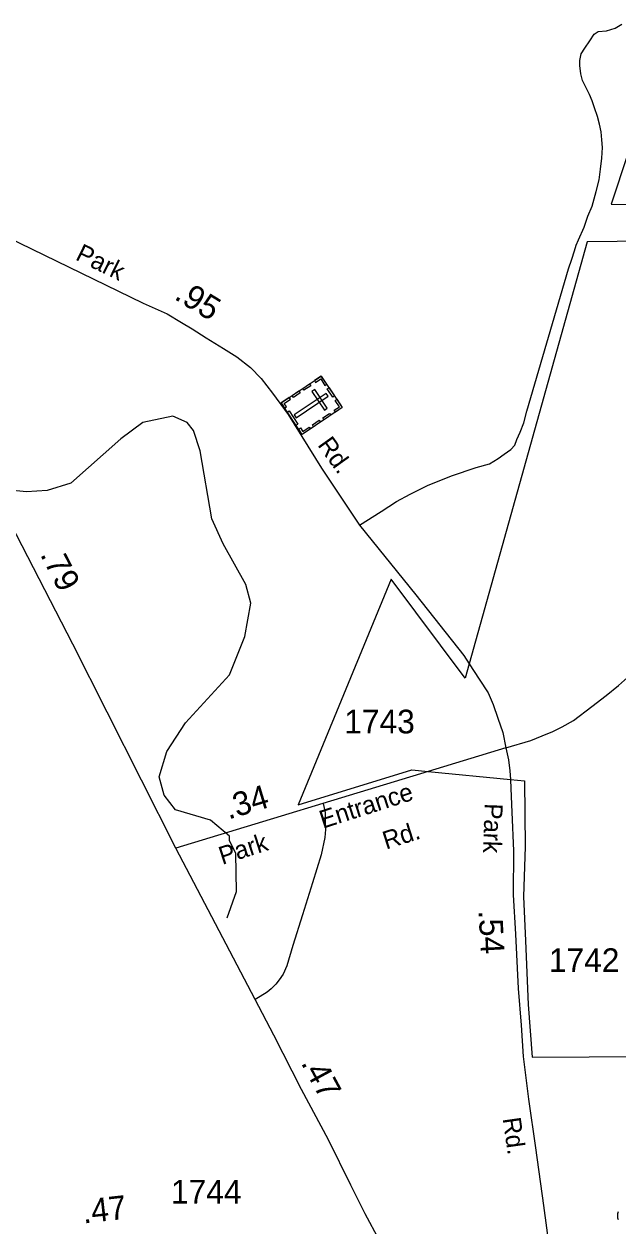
# Model space of a CAD drawing. Extents: x 2206922 to 2357709, y 510027 to 673830.
# Drawn here: x 2327936 to 2331065, y 539926 to 546259 of the extents above; entities that cross this region are included whole.
import ezdxf

# ---------------------------------------------------------------- set-up
doc = ezdxf.new("R2010")
doc.units = 0
for name, color, linetype in [('Exist Boundary Land Use Park State Division NC Parks and Recreation', 7, 'Continuous'), ('Exist Cultural Cemetery CELL', 7, 'Continuous'), ('Exist Hydrographic Creek Single Shore', 7, 'Continuous'), ('Exist Hydrographic Misc Water Feature', 7, 'Continuous'), ('Exist Road Non-System Type 51', 7, 'Continuous'), ('Exist Road Primary NC Attributed', 7, 'Continuous'), ('Exist Road Primary NC Service Mileage Hundredths English Label', 7, 'Continuous'), ('Exist Road Secondary Mileage Hundredths English Label', 7, 'Continuous'), ('Exist Road Secondary Type 51 Attributed', 7, 'Continuous'), ('Exist Road Secondary Type 51 Label', 7, 'Continuous'), ('Exist Road Secondary Type 51 Number Label', 7, 'Continuous')]:
    doc.layers.add(name, color=color, linetype=linetype)

msp = doc.modelspace()

# ---------------------------------------------------------------- linework, layer by layer
at = {"layer": 'Exist Boundary Land Use Park State Division NC Parks and Recreation'}
msp.add_line((2330064.3, 542321), (2330498, 542278.7), dxfattribs=at)
for points in [[(2331288.3, 546095.2), (2331028.9, 545311), (2331374.9, 545302.7)], [(2331374.8, 545116.7), (2330903, 545111.7), (2330281.4, 542888)], [(2330281.4, 542888), (2330260.1, 542811.9), (2329870.8, 543333.5), (2329379.8, 542144.9), (2329979.5, 542329.3), (2330064.3, 542321)], [(2330498, 542278.7), (2330571.8, 542271.5), (2330575.6, 541923.8), (2330566.3, 541662), (2330576.9, 541428.2), (2330592.5, 541092.5), (2330613.5, 540814.9), (2331515, 540820.6), (2331517.3, 540229), (2334198.5, 540185.8), (2334205.1, 540691.6), (2335074.9, 540673), (2335069.6, 540223.1), (2335681.6, 540201.7), (2335676.2, 539773.8), (2336039.8, 539791.9)]]:
    msp.add_lwpolyline(points, dxfattribs=at)
at = {"layer": 'Exist Cultural Cemetery CELL'}
for points in [[(2329501.8, 544404.5), (2329612.8, 544239.2), (2329401.4, 544097.3), (2329290.4, 544262.5)], [(2329465.9, 544380.4), (2329472.2, 544370.9), (2329498.9, 544388.9), (2329521.5, 544355.2), (2329530.8, 544361.4), (2329501.8, 544404.5)], [(2329404.3, 544339), (2329440.3, 544363.2), (2329446.6, 544353.7), (2329410.6, 544329.6)], [(2329543.1, 544343), (2329572, 544300), (2329562.5, 544293.6), (2329533.6, 544336.6)], [(2329308.9, 544235.1), (2329318.4, 544241.5), (2329306.2, 544259.8), (2329339.7, 544282.3), (2329333.5, 544291.6), (2329290.4, 544262.6)], [(2329348.5, 544301.6), (2329384.4, 544325.7), (2329390.8, 544316.3), (2329354.8, 544292.1)], [(2329538.3, 544297.7), (2329527.9, 544313.2), (2329359.5, 544200.1), (2329369.9, 544184.6)], [(2329468.1, 544332.7), (2329452.6, 544322.3), (2329518.2, 544224.5), (2329533.7, 544234.9)], [(2329576.9, 544215), (2329570.5, 544224.4), (2329597.3, 544242.4), (2329574.6, 544276), (2329583.9, 544282.2), (2329612.8, 544239.1)], [(2329332, 544221.3), (2329379.3, 544150.8), (2329369.8, 544144.5), (2329322.5, 544214.9)], [(2329455.1, 544147), (2329491, 544171.1), (2329497.4, 544161.7), (2329461.4, 544137.5)], [(2329509.8, 544183.7), (2329545.8, 544207.9), (2329552.1, 544198.4), (2329516.2, 544174.3)], [(2329383, 544124.8), (2329392.5, 544131.2), (2329404.7, 544112.9), (2329438.3, 544135.4), (2329444.5, 544126.2), (2329401.4, 544097.3)]]:
    msp.add_lwpolyline(points, close=True, dxfattribs=at)
at = {"layer": 'Exist Hydrographic Creek Single Shore'}
msp.add_lwpolyline([(2329006.8, 541549.2), (2329054.8, 541688.9), (2329052.7, 541889), (2329018.7, 541956.6), (2329018.7, 541979.5), (2328917.8, 542064.1), (2328733.7, 542119.1), (2328674.8, 542195.4), (2328648.8, 542292.8), (2328688.7, 542425.7), (2328786.8, 542577.3), (2329017.7, 542829.4), (2329098.6, 543032.9), (2329130.6, 543208), (2329104.8, 543305.5), (2328985.7, 543520.5), (2328925.8, 543652.7), (2328863.7, 544011.2), (2328828.8, 544118.1), (2328794.8, 544159.4), (2328719.7, 544192.4), (2328561.6, 544159.8), (2328446.8, 544073.2), (2328182.7, 543839.3), (2328057.6, 543801.5), (2327949.7, 543793.8), (2327732.6, 543814.6)], dxfattribs=at)
at = {"layer": 'Exist Hydrographic Misc Water Feature'}
msp.add_lwpolyline([(2331068.2, 539959), (2331064.3, 539966.9), (2331064.3, 539976.7), (2331064.1, 539990.9), (2331067.8, 540002.9)], dxfattribs=at)
at = {"layer": 'Exist Road Non-System Type 51'}
for points in [[(2329703.6, 543618.6), (2329817, 543690.8), (2329898.3, 543743.5), (2329970, 543782.4), (2330061.4, 543827.3), (2330188.7, 543878.6), (2330318.2, 543922.1), (2330388, 543942.7), (2330433.7, 543969.3), (2330465.4, 543993.6), (2330501.2, 544017.9), (2330520.9, 544040), (2330532.5, 544070.3), (2330550.2, 544108.4), (2330569.6, 544158.6), (2330584.9, 544218.7), (2330803.4, 544969.7), (2330820.9, 545020.4), (2330835, 545063.6), (2330845, 545093.6), (2330856.6, 545121.8), (2330886.5, 545188.4), (2330906.5, 545246.6), (2330928.1, 545299.8), (2330949.7, 545376.3), (2330966.3, 545437.8), (2330973, 545494.3), (2330979.6, 545552.5), (2330982.9, 545609.1), (2330979.6, 545649), (2330976.3, 545690.6), (2330968, 545732.1), (2330956.4, 545772), (2330941.4, 545818.6), (2330928.1, 545855.2), (2330914.8, 545888.4), (2330891.5, 545933.3), (2330878.2, 545961.6), (2330869.9, 545996.5), (2330863.3, 546041.4), (2330863.3, 546068), (2330871.6, 546103), (2330889.9, 546132.9), (2330916.5, 546171.1), (2330939.7, 546206.1), (2330959.7, 546219.4), (2331004.5, 546222.7), (2331049.4, 546237.7), (2331084.3, 546259.3)], [(2330473.4, 542445.3), (2330605.6, 542483.9), (2330665.2, 542508.5), (2330720.9, 542531.2), (2330770.8, 542555.6), (2330830.4, 542590.2), (2330927.5, 542663.3), (2331002.7, 542722), (2331068.2, 542774.6), (2331115.8, 542815.2), (2331141.5, 542837.4), (2331165.3, 542863.8)], [(2329511.5, 542151.5), (2329521.6, 542104.3), (2329523.3, 542050.4), (2329525, 542015), (2329519.9, 541972.9), (2329501.4, 541881.9), (2329456, 541733.6), (2329403.8, 541565.2), (2329351.6, 541403.4), (2329321.2, 541297.3), (2329301, 541253.5), (2329280.8, 541223.1), (2329262.3, 541199.6), (2329238.7, 541176), (2329217.4, 541158), (2329180.4, 541135.5), (2329152.9, 541119.1)]]:
    msp.add_lwpolyline(points, dxfattribs=at)
at = {"layer": 'Exist Road Primary NC Attributed'}
for points in [[(2328735.5, 541917.4), (2328192.6, 542992.1), (2327362.4, 544599.7), (2326976.6, 545351.3), (2326872.4, 545554), (2326825.4, 545649.5)], [(2329877.8, 539717.8), (2329844.1, 539783.5), (2329807.9, 539850), (2329733.8, 539989.9), (2329658, 540141.5), (2329540.7, 540379.6), (2329397.9, 540644.4), (2329251.4, 540930.8), (2329152.9, 541119.1), (2328735.5, 541917.4)]]:
    msp.add_lwpolyline(points, dxfattribs=at)
at = {"layer": 'Exist Road Secondary Type 51 Attributed'}
for points in [[(2326825.4, 545649.5), (2327846.4, 545138.7), (2328563.9, 544788.6), (2328690.4, 544732.1), (2328764.8, 544686.8), (2328821.2, 544653.5), (2328895.5, 544606.3), (2328986.5, 544549.8), (2329056.3, 544504.9), (2329129.4, 544450), (2329185.9, 544391.8), (2329245.7, 544313.7), (2329327.2, 544202.2), (2329502.5, 543919.6), (2329703.6, 543618.6), (2329999.5, 543251.1), (2330252.9, 542931.8), (2330281.4, 542888), (2330334.1, 542806.9), (2330380.9, 542735.6), (2330407.5, 542674), (2330432.4, 542602.5), (2330459.1, 542525.4), (2330473.4, 542445.3)], [(2330473.4, 542445.3), (2330064.3, 542321), (2328735.5, 541917.4)], [(2330473.4, 542445.3), (2330487.3, 542383), (2330495.6, 542324.8), (2330498, 542278.7), (2330500.6, 542231.7), (2330505.5, 542107), (2330513.8, 541903.1), (2330512.3, 541671.4), (2330524.5, 541463.7), (2330539.6, 541177.8), (2330555.6, 540984.2), (2330565.5, 540818.4), (2330593.9, 540594.9), (2330630.7, 540337.3), (2330671.9, 540033.9), (2330704.4, 539798.4), (2330736.8, 539586.8)]]:
    msp.add_lwpolyline(points, dxfattribs=at)

# ---------------------------------------------------------------- texts
at = {"layer": 'Exist Road Primary NC Service Mileage Hundredths English Label'}
for s, rotation, p in [('.79', 297.3114, (2328019.1, 543464.4)), ('.47', 298.35044, (2329392.8, 540785.3))]:
    msp.add_text(s, height=125, rotation=rotation, dxfattribs=at).set_placement(p)
at = {"layer": 'Exist Road Secondary Mileage Hundredths English Label'}
for s, rotation, p in [('.95', 328.50021, (2328722.3, 544812.8)), ('.34', 16.89722, (2329013.3, 542067.1)), ('.54', 273.02366, (2330330.2, 541588.2)), ('.47', 6.43623, (2328249.7, 539938.7))]:
    msp.add_text(s, height=125, rotation=rotation, dxfattribs=at).set_placement(p)
at = {"layer": 'Exist Road Secondary Type 51 Label'}
for s, rotation, p in [('Park', 333.99031, (2328202.3, 545019.8)), ('Rd.', 305.70007, (2329479.1, 544041.4)), ('Entrance', 17.70412, (2329510.1, 542018.9)), ('Park', 268.01674, (2330363.1, 542154.2)), ('Rd.', 17.70412, (2329843, 541908.9)), ('Park', 17.70412, (2328980.2, 541828.2)), ('Rd.', 278.13031, (2330457.2, 540492.2))]:
    msp.add_text(s, height=95, rotation=rotation, dxfattribs=at).set_placement(p)
at = {"layer": 'Exist Road Secondary Type 51 Number Label'}
for s, p in [('1743', (2329622.7, 542521.4)), ('1742', (2330700.7, 541264)), ('1744', (2328710, 540043.9))]:
    msp.add_text(s, height=125, dxfattribs=at).set_placement(p)

doc.saveas('drawing.dxf')
